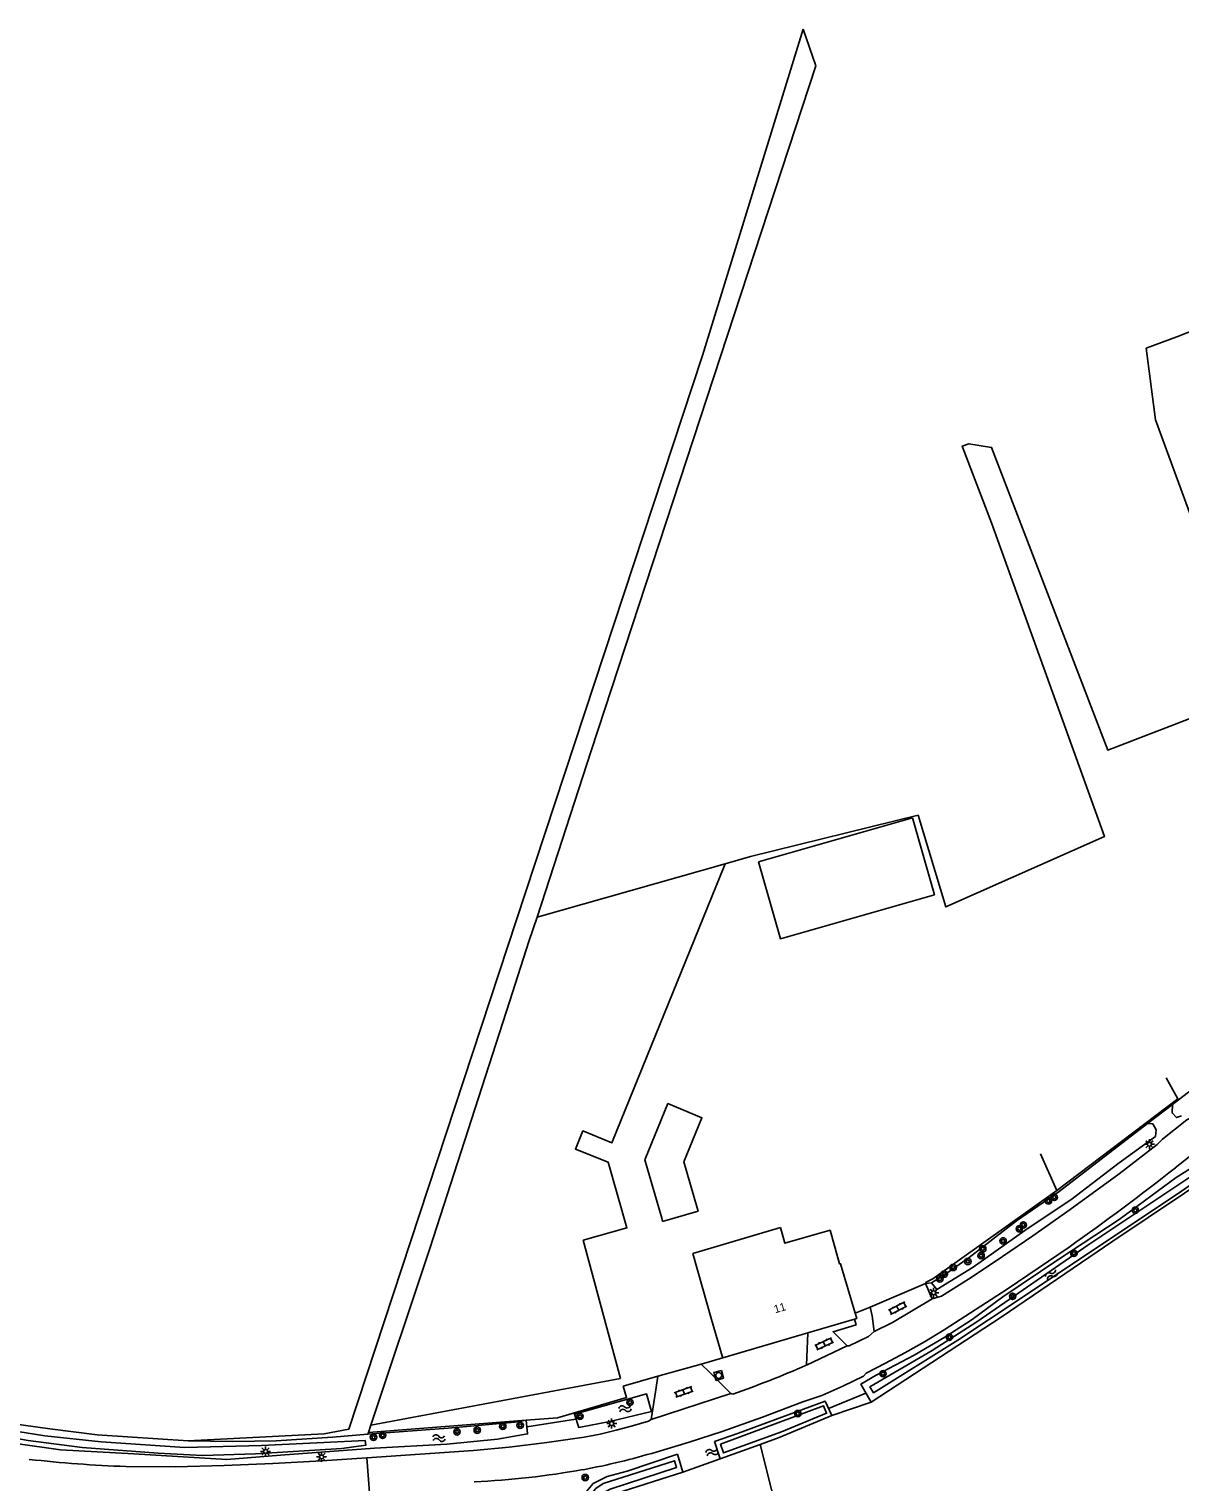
# Model space of a CAD drawing. Extents: x 133000 to 136000, y 400500 to 403500.
# Drawn here: x 134707.2 to 134850.9, y 400607.1 to 400788.7 of the extents above; entities that cross this region are included whole.
import ezdxf

# ---------------------------------------------------------------- set-up
doc = ezdxf.new("R2010")
doc.units = 0
for name, color, linetype in [('gg-afsc-draadraster', 7, 'Continuous'), ('gg-afsc-hekwerk', 7, 'Continuous'), ('gg-anno-huisnummerreeks BGT', 7, 'Continuous'), ('gg-bbg-gedigitaliseerde bijgebouw', 7, 'Continuous'), ('gg-bbg-hoofdgebouw', 7, 'Continuous'), ('gg-knt-bronhoudergrens', 7, 'Continuous'), ('gg-knt-verharding', 7, 'Continuous'), ('gg-kntw-bovenkant insteek waterloop', 7, 'Continuous'), ('gg-kntw-greppel-droge sloot', 7, 'Continuous'), ('gg-kntw-waterlijn', 7, 'Continuous'), ('gg-kwrk-duiker nz buis', 7, 'Continuous'), ('gt-grn-groengrens', 7, 'Continuous'), ('gt-grn-groengrens NZ', 7, 'Continuous'), ('gt-grn-vlakafsluiter', 7, 'Continuous'), ('gt-grn-weggrens', 7, 'Continuous'), ('gt-symb-boom', 7, 'Continuous'), ('gt-symb-klinker verharding', 7, 'Continuous'), ('gt-symb-lichtmast', 7, 'Continuous'), ('gt-symb-rioolschacht', 7, 'Continuous'), ('gt-symb-watersymbool', 7, 'Continuous')]:
    doc.layers.add(name, color=color, linetype=linetype)

# ---------------------------------------------------------------- blocks, each defined once
blk = doc.blocks.new('gt0-BOOM')
at = {"layer": 'gt-symb-boom'}
for radius in [0.4, 0.2]:
    blk.add_circle((0, 0), radius, dxfattribs=at)
blk = doc.blocks.new('gt0-LMAST')
at = {"layer": 'gt-symb-lichtmast'}
for p, q in [((-0.18, 0.17), (-0.45, 0.44)), ((-0.01, 0.25), (-0.01, 0.62)), ((0.17, 0.17), (0.44, 0.44)), ((-0.26, 0), (-0.63, 0)), ((-0.18, -0.18), (-0.45, -0.45)), ((-0.01, -0.25), (-0.01, -0.63)), ((0.44, -0.45), (0.17, -0.18)), ((0.24, 0), (0.62, 0))]:
    blk.add_line(p, q, dxfattribs=at)
blk.add_circle((-0.01, 0), 0.25, dxfattribs=at)
blk = doc.blocks.new('gt0-KL1')
at = {"layer": 'gt-symb-klinker verharding'}
for p, q in [((-1.15, 0.3), (1.15, 0.3)), ((-1, -0.3), (-1, 0.3)), ((-0.5, 0.3), (-0.5, 0.45)), ((0, -0.3), (0, 0.3)), ((0.5, 0.3), (0.5, 0.45)), ((1, -0.3), (1, 0.3)), ((-1.15, -0.3), (1.15, -0.3)), ((-0.5, -0.45), (-0.5, -0.3)), ((0.5, -0.45), (0.5, -0.3))]:
    blk.add_line(p, q, dxfattribs=at)
blk = doc.blocks.new('gt0-WA')
at = {"layer": 'gt-symb-watersymbool'}
for centre, start, end in [((-0.32, 0.02), 28.0725, 151.9275), ((0.43, 0.42), 208.0725, 331.9275), ((-0.32, -0.43), 28.0725, 151.9275), ((0.43, -0.03), 208.0725, 331.9275)]:
    blk.add_arc(centre, 0.425, start, end, dxfattribs=at)
blk = doc.blocks.new('gt0-RS')
at = {"layer": 'gt-symb-rioolschacht'}
blk.add_lwpolyline([(-0.5, -0.5), (0.5, -0.5), (0.5, 0.5), (-0.5, 0.5)], close=True, dxfattribs=at)
blk.add_circle((0, 0), 0.375, dxfattribs=at)

msp = doc.modelspace()

# ---------------------------------------------------------------- linework, layer by layer
at = {"layer": 'gg-afsc-draadraster'}
for p, q in [((134805.45, 400784.1), (134803.87, 400788.69)), ((134770.64, 400677.73), (134794.15, 400684.39))]:
    msp.add_line(p, q, dxfattribs=at)
for points in [[(134827.39, 400727), (134823.76, 400736.57), (134824.56, 400736.88), (134827.42, 400736.42), (134841.93, 400698.59), (134853.72, 400703.11), (134852.41, 400706.51), (134859.38, 400709.18), (134853.63, 400724.18), (134847.88, 400739.87), (134846.75, 400748.81), (134850.58, 400750.24), (134883, 400763.02), (134916.57, 400778.18)], [(134794.15, 400684.39), (134797.31, 400685.28), (134818.26, 400690.46)]]:
    msp.add_lwpolyline(points, dxfattribs=at)
at = {"layer": 'gg-afsc-hekwerk'}
for p, q in [((134850.68, 400655.03), (134849.22, 400657.65)), ((134835.59, 400643.57), (134850.68, 400655.03)), ((134835.59, 400643.57), (134833.52, 400648.12)), ((134810.38, 400628.23), (134812.24, 400628.99)), ((134785.71, 400620.34), (134791.16, 400621.87)), ((134791.16, 400621.87), (134793.85, 400622.63)), ((134781.4, 400619.12), (134785.71, 400620.34)), ((134749.58, 400613.3), (134769.28, 400614.85)), ((134749.89, 400614.23), (134749.58, 400613.3))]:
    msp.add_line(p, q, dxfattribs=at)
for points in [[(134805.45, 400784.1), (134777.42, 400698.49), (134770.64, 400677.73)], [(134770.64, 400677.73), (134769.63, 400674.65), (134767.24, 400667.25)], [(134767.24, 400667.25), (134757.25, 400636.29), (134749.89, 400614.23)], [(134819.17, 400631.95), (134819.23, 400632.08), (134820.09, 400632.51), (134835.59, 400643.57)], [(134769.28, 400614.85), (134773.18, 400615.15), (134781.82, 400617.68), (134781.4, 400619.12)]]:
    msp.add_lwpolyline(points, dxfattribs=at)
at = {"layer": 'gg-bbg-gedigitaliseerde bijgebouw'}
for p, q in [((134817.52, 400690.13), (134798.3, 400684.62)), ((134820.28, 400680.52), (134817.52, 400690.13))]:
    msp.add_line(p, q, dxfattribs=at)
for points in [[(134798.3, 400684.62), (134801.05, 400675.01), (134820.28, 400680.52)], [(134784.09, 400647.38), (134786.99, 400654.41), (134791.24, 400652.65), (134788.96, 400647.12)], [(134786.33, 400639.7), (134786.22, 400640.08), (134784.09, 400647.38)], [(134786.33, 400639.7), (134790.75, 400640.99), (134790.64, 400641.37), (134788.96, 400647.12)]]:
    msp.add_lwpolyline(points, dxfattribs=at)
at = {"layer": 'gg-bbg-hoofdgebouw'}
for p, q in [((134804.46, 400625.75), (134810.3, 400627.47)), ((134793.85, 400622.63), (134804.46, 400625.75))]:
    msp.add_line(p, q, dxfattribs=at)
for points in [[(134801.05, 400638.92), (134790.11, 400635.68), (134792.44, 400627.43), (134793.82, 400622.73), (134793.85, 400622.63)], [(134810.38, 400628.23), (134808.56, 400634.41), (134808.44, 400634.38), (134807.24, 400638.59), (134801.61, 400636.97), (134801.05, 400638.92)], [(134810.3, 400627.47), (134810.58, 400627.55), (134810.38, 400628.23)]]:
    msp.add_lwpolyline(points, dxfattribs=at)
at = {"layer": 'gg-knt-bronhoudergrens'}
for p, q in [((134776.38, 400637.35), (134781.06, 400620.07)), ((134781.06, 400620.07), (134749.89, 400614.23))]:
    msp.add_line(p, q, dxfattribs=at)
for points in [[(134727.04, 400612.26), (134744.03, 400613.13), (134747.12, 400613.71), (134769.2, 400680.81), (134791.29, 400747.91), (134803.87, 400788.69)], [(134827.39, 400727), (134841.51, 400687.79), (134821.71, 400678.99), (134818.26, 400690.46)], [(134794.15, 400684.39), (134779.99, 400649.53), (134776.36, 400651), (134775.44, 400648.74), (134779.51, 400647.11), (134781.87, 400638.88), (134776.38, 400637.35)], [(134798.53, 400611.83), (134799.93, 400606.19), (134801.24, 400600.96), (134803.08, 400601.47), (134803.7, 400598.9), (134806.39, 400599.56), (134805.65, 400589.98), (134807.53, 400588.56), (134810.23, 400585.59)]]:
    msp.add_lwpolyline(points, dxfattribs=at)
at = {"layer": 'gg-knt-verharding'}
for p, q in [((134812.24, 400628.99), (134819.17, 400631.95)), ((134819.17, 400631.95), (134820, 400630.01)), ((134804.28, 400621.74), (134804.46, 400625.75)), ((134809.36, 400624.14), (134804.28, 400621.74)), ((134791.16, 400621.87), (134792.19, 400620.85)), ((134785.46, 400618.66), (134785.71, 400620.34)), ((134792.19, 400620.85), (134794.84, 400618.2)), ((134784.91, 400614.94), (134785.46, 400618.66)), ((134794.84, 400618.2), (134784.91, 400614.94)), ((134794.84, 400618.2), (134795.09, 400618.12))]:
    msp.add_line(p, q, dxfattribs=at)
for points in [[(134850.37, 400646.39), (134854.82, 400649.88), (134855.08, 400649.88), (134860.33, 400654), (134861.17, 400654.96), (134883.76, 400671.86), (134889.16, 400675.84), (134894.61, 400679.76), (134900.1, 400683.64), (134905.66, 400687.43)], [(134876.39, 400671.67), (134876.13, 400671.16), (134863.4, 400661.54), (134852.23, 400652.58), (134851.8, 400652.4), (134848.75, 400649.98), (134848.12, 400649.3), (134843.34, 400645.65), (134837.23, 400641.17), (134832.58, 400637.9), (134827.88, 400634.68), (134824.55, 400632.48), (134821.18, 400630.34), (134820, 400630.01)], [(134837.11, 400636.49), (134829.36, 400631.24), (134821.5, 400626.13), (134819.06, 400624.65), (134816.57, 400623.25), (134814.17, 400621.96), (134811.74, 400620.73), (134811.4, 400620.36), (134808.83, 400619.09), (134806.2, 400617.94), (134803.84, 400617.15), (134798.82, 400615.24), (134793.75, 400613.45), (134789.66, 400612.1), (134785.52, 400610.87)], [(134812.75, 400625.93), (134812.49, 400627.9), (134812.24, 400628.99)], [(134820, 400630.01), (134815.05, 400627.07), (134812.75, 400625.93)], [(134810.3, 400627.47), (134810.49, 400626.75), (134807.62, 400625.9), (134809.36, 400624.14)], [(134809.36, 400624.14), (134809.64, 400624.15), (134812.03, 400625.31), (134812.75, 400625.93)], [(134749.36, 400610.16), (134762.72, 400611.06), (134767.15, 400611.48), (134771.85, 400612.05), (134776.54, 400612.74), (134778.54, 400613.12), (134780.53, 400613.6), (134782.55, 400614.13), (134784.56, 400614.73), (134784.91, 400614.94)], [(134719.29, 400609.05), (134725.42, 400609.02), (134731.56, 400609.18), (134737.65, 400609.42), (134743.74, 400609.79), (134749.36, 400610.16)]]:
    msp.add_lwpolyline(points, dxfattribs=at)
for centre, radius, start, end in [((134661.29, 400886.06), 305.28, 305.1641, 308.271), ((134760.42, 400719.7), 107.33, 288.8412, 294.1152), ((134760.11, 400695.99), 88.83, 280.5571, 286.6259), ((134724.84, 400765.94), 156.98, 263.5415, 267.9725), ((134757.44, 400716), 108.99, 272.812, 280.0072)]:
    msp.add_arc(centre, radius, start, end, dxfattribs=at)
at = {"layer": 'gg-kntw-bovenkant insteek waterloop'}
for p, q in [((134792.79, 400612.17), (134793.52, 400610.03)), ((134788.2, 400610.59), (134788.85, 400608.35)), ((134798.53, 400611.83), (134793.52, 400610.03))]:
    msp.add_line(p, q, dxfattribs=at)
for points in [[(134812.36, 400617.12), (134811.09, 400619.34), (134812.99, 400620.47), (134817.75, 400622.98), (134821.6, 400625.24), (134824.99, 400627.45), (134828.82, 400630.26), (134835.82, 400634.99), (134843.34, 400639.95), (134850.46, 400645.18), (134855.71, 400648.48), (134857.4, 400649.16), (134857.72, 400647.91)], [(134869.98, 400588.16), (134870.07, 400591.67), (134864.37, 400614.6), (134855.95, 400646.17), (134842.58, 400637.22), (134828.61, 400627.71), (134812.36, 400617.12)], [(134784.93, 400615.92), (134784.3, 400618.13), (134775.3, 400615.59), (134775.84, 400613.94), (134779.73, 400614.68), (134784.93, 400615.92)], [(134685.22, 400617.17), (134684.98, 400615.38), (134686.86, 400615.01), (134692.9, 400614.15), (134699.59, 400613.03), (134705.52, 400611.95), (134711.12, 400611.16), (134720.27, 400610.65), (134731.88, 400609.94), (134738.58, 400610.48), (134750.35, 400611.36), (134759.37, 400611.84), (134765.71, 400612.49), (134769.45, 400613.14), (134769.28, 400614.85)], [(134727.04, 400612.26), (134715.7, 400613.02), (134709.77, 400613.76), (134685.22, 400617.17)], [(134792.79, 400612.17), (134795.81, 400613.24), (134806.64, 400617.21), (134807.45, 400615.43)], [(134769.28, 400614.85), (134767.85, 400614.61), (134759.55, 400613.84), (134749.52, 400613.12)], [(134807.45, 400615.43), (134800.9, 400612.68), (134798.53, 400611.83)], [(134749.52, 400613.12), (134745.09, 400612.73), (134738.06, 400612.26), (134732.65, 400612.18), (134727.04, 400612.26)], [(134776.77, 400604.58), (134776.82, 400605.93), (134777.67, 400606.95), (134779.41, 400607.83), (134781.89, 400608.48), (134788.2, 400610.59)], [(134788.85, 400608.35), (134780.47, 400605.68), (134779.25, 400605.08), (134779.31, 400604.22), (134783.49, 400597.29), (134787.15, 400589.68), (134787.81, 400588.65)]]:
    msp.add_lwpolyline(points, dxfattribs=at)
at = {"layer": 'gg-kntw-greppel-droge sloot'}
msp.add_line((134850.75, 400654.89), (134850, 400654.31), dxfattribs=at)
for points in [[(134875.09, 400673.37), (134863, 400664.28), (134850.75, 400654.89)], [(134851.14, 400652.89), (134850.53, 400652.66), (134849.97, 400653.24), (134850, 400654.31)], [(134846.89, 400651.91), (134835.86, 400643.41), (134830.55, 400639.76), (134824.6, 400635.19), (134821.71, 400633.15), (134819.92, 400632.02)], [(134819.92, 400632.02), (134820.58, 400631.19), (134825.11, 400633.97), (134831.86, 400638.76), (134837.32, 400642.4), (134843.37, 400647.02), (134847.91, 400650.3)], [(134847.91, 400650.3), (134847.96, 400651.12), (134847.55, 400651.88), (134846.89, 400651.91)]]:
    msp.add_lwpolyline(points, dxfattribs=at)
at = {"layer": 'gg-kntw-waterlijn'}
for points in [[(134871.87, 400588.21), (134871.39, 400591.86), (134866.79, 400609.7), (134857.21, 400646.89), (134856.69, 400648.24), (134839.43, 400636.73), (134825.58, 400627.13), (134819.98, 400623.57), (134812.22, 400619.01), (134812.68, 400618.28), (134823.19, 400624.84), (134830.85, 400629.95), (134851.13, 400643.49), (134856.38, 400647.08), (134856.62, 400646.17), (134862.62, 400623.36), (134870.53, 400591.87), (134870.78, 400589.38), (134870.67, 400588.18)], [(134686.02, 400616.53), (134685.62, 400616.42), (134685.61, 400616.11), (134685.95, 400615.81), (134690.07, 400615.11), (134699.19, 400613.7), (134707.07, 400612.32), (134713.82, 400611.42), (134723.32, 400610.74), (134728.85, 400610.44), (134735.46, 400610.65), (134746.25, 400611.31), (134749.26, 400611.75), (134749.18, 400612.3), (134736.21, 400611.68), (134726.65, 400611.42), (134716.21, 400612.16), (134709.17, 400612.89), (134696.65, 400614.89), (134687.79, 400616.26), (134686.02, 400616.53)], [(134793.55, 400611.86), (134793.92, 400610.77), (134801.19, 400613.41), (134806.8, 400615.72), (134806.43, 400616.64), (134793.55, 400611.86)], [(134786.72, 400588.92), (134785.74, 400590.76), (134778.39, 400604.59), (134778.54, 400605.56), (134779.76, 400606.24), (134788.08, 400608.94), (134787.83, 400609.79), (134781.38, 400607.72), (134778.91, 400606.93), (134778, 400606.3), (134777.45, 400605.67), (134777.39, 400604.62), (134780.86, 400598.41), (134784.37, 400591.74), (134784.5, 400590.1), (134784.03, 400589.61)]]:
    msp.add_lwpolyline(points, dxfattribs=at)
at = {"layer": 'gg-kwrk-duiker nz buis'}
for p, q in [((134807.05, 400616.32), (134811.72, 400618.23)), ((134769.36, 400614.01), (134775.5, 400614.99))]:
    msp.add_line(p, q, dxfattribs=at)
at = {"layer": 'gt-grn-groengrens'}
for p, q in [((134812.36, 400617.12), (134807.45, 400615.43)), ((134749.58, 400613.3), (134749.52, 400613.12))]:
    msp.add_line(p, q, dxfattribs=at)
at = {"layer": 'gt-grn-groengrens NZ'}
for p, q in [((134850, 400654.31), (134847.92, 400652.7)), ((134847.92, 400652.7), (134846.89, 400651.91)), ((134819.92, 400632.02), (134819.17, 400631.95))]:
    msp.add_line(p, q, dxfattribs=at)
at = {"layer": 'gt-grn-vlakafsluiter'}
for p, q in [((134850.68, 400655.03), (134850.75, 400654.89)), ((134793.52, 400610.03), (134788.85, 400608.35))]:
    msp.add_line(p, q, dxfattribs=at)
at = {"layer": 'gt-grn-weggrens'}
msp.add_line((134749.95, 400602.79), (134749.36, 400610.16), dxfattribs=at)

# ---------------------------------------------------------------- block references
at = {"layer": 'gt-symb-boom'}
for p in [(134835.25, 400642.7), (134834.52, 400642.25), (134845.38, 400641.09), (134831.38, 400639.24), (134828.86, 400637.25), (134830.89, 400638.77), (134826.11, 400635.41), (134826.32, 400636.27), (134837.7, 400635.7), (134822.63, 400633.94), (134824.45, 400634.68), (134820.96, 400632.51), (134821.5, 400633.11), (134830.05, 400630.33), (134822.15, 400625.23), (134813.86, 400620.66), (134782.25, 400617.08), (134803.21, 400615.68), (134763.17, 400613.6), (134766.36, 400614.08), (134768.53, 400614.21), (134776, 400615.34), (134750.21, 400612.71), (134751.35, 400612.96), (134760.64, 400613.4), (134776.66, 400607.68)]:
    msp.add_blockref('gt0-BOOM', p, dxfattribs=at)
at = {"layer": 'gt-symb-klinker verharding'}
for p, rotation in [((134815.69, 400628.85), -153.2555797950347), ((134806.5, 400624.4), 25.155372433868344), ((134788.97, 400618.39), -160.55043123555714)]:
    msp.add_blockref('gt0-KL1', p, dxfattribs=dict(at, rotation=rotation))
at = {"layer": 'gt-symb-lichtmast'}
for p in [(134847.15, 400649.34), (134820.19, 400630.77), (134779.97, 400614.43), (134736.73, 400610.94), (134743.73, 400610.27)]:
    msp.add_blockref('gt0-LMAST', p, dxfattribs=at)
at = {"layer": 'gt-symb-rioolschacht', "rotation": -164.68454880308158}
msp.add_blockref('gt0-RS', (134793.33, 400620.44), dxfattribs=at)
at = {"layer": 'gt-symb-watersymbool'}
for p, rotation in [((134834.85, 400633.01), 33.864943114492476), ((134781.58, 400616.28), 14.244742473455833), ((134758.32, 400612.61), 6.087008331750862), ((134792.46, 400610.85), 19.992893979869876)]:
    msp.add_blockref('gt0-WA', p, dxfattribs=dict(at, rotation=rotation))

# ---------------------------------------------------------------- texts
at = {"layer": 'gg-anno-huisnummerreeks BGT'}
msp.add_text('11', height=1, rotation=16.4, dxfattribs=at).set_placement((134800.39, 400628.2))

doc.saveas('drawing.dxf')
